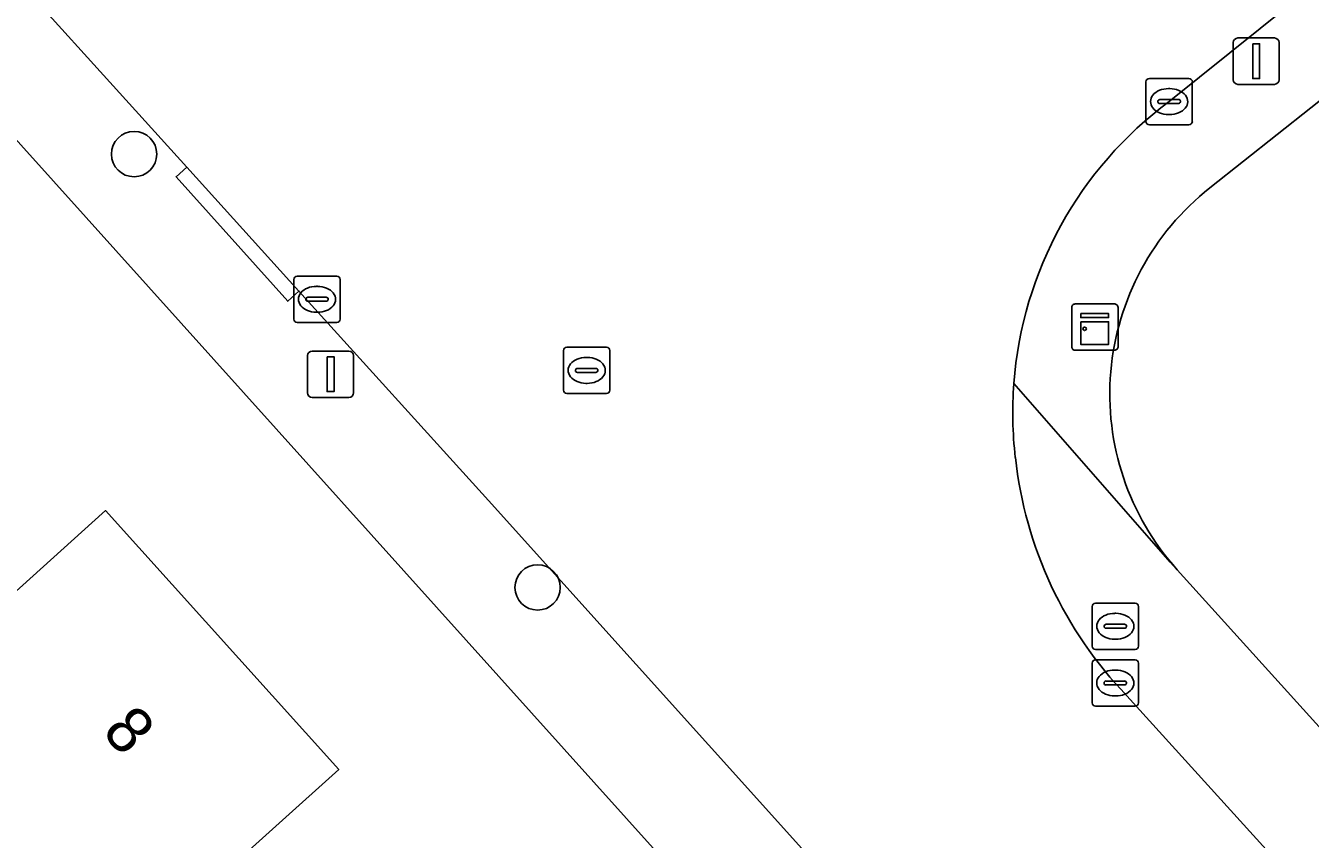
# Model space of a CAD drawing. Extents: x 161772 to 163126, y 383092 to 383917.
# Drawn here: x 162599.17 to 162626.89, y 383558.34 to 383575.89 of the extents above; entities that cross this region are included whole.
import ezdxf

# ---------------------------------------------------------------- set-up
doc = ezdxf.new("R2010")
doc.units = 0
for name, color, linetype in [('IMGEO_Boom', 7, 'Continuous'), ('IMGEO_Brandkraan', 7, 'Continuous'), ('IMGEO_Erf', 7, 'Continuous'), ('IMGEO_Kast', 7, 'Continuous'), ('IMGEO_Kolk', 7, 'Continuous'), ('IMGEO_Lichtmast', 7, 'Continuous'), ('IMGEO_Pand', 7, 'Continuous'), ('IMGEO_Pand_nummerreeks', 7, 'Continuous'), ('IMGEO_Rijbaan_lokaal_open', 7, 'Continuous'), ('IMGEO_Rioolput', 7, 'Continuous'), ('IMGEO_Voetpad_open', 7, 'Continuous')]:
    doc.layers.add(name, color=color, linetype=linetype)

msp = doc.modelspace()

# ---------------------------------------------------------------- linework, layer by layer
at = {"layer": 'IMGEO_Boom'}
for centre in [(162601.512, 383573.117), (162610.216, 383563.77)]:
    msp.add_circle(centre, 0.489, dxfattribs=at)
at = {"layer": 'IMGEO_Brandkraan'}
for p, q in [((162622.18, 383562.506), (162622.18, 383563.358)), ((162622.255, 383563.432), (162623.107, 383563.432)), ((162623.181, 383563.358), (162623.181, 383562.506)), ((162622.482, 383562.975), (162622.88, 383562.975)), ((162622.668, 383563.212), (162622.693, 383563.212)), ((162622.439, 383562.926), (162622.439, 383562.938)), ((162622.877, 383562.889), (162622.479, 383562.889)), ((162622.923, 383562.938), (162622.923, 383562.926)), ((162623.107, 383562.432), (162622.255, 383562.432)), ((162622.691, 383562.652), (162622.666, 383562.652))]:
    msp.add_line(p, q, dxfattribs=at)
for points in [[(162622.18, 383562.506), (162622.18, 383563.358)], [(162622.255, 383563.432), (162623.107, 383563.432)], [(162623.181, 383563.358), (162623.181, 383562.506)], [(162623.107, 383562.432), (162622.255, 383562.432)]]:
    msp.add_lwpolyline(points, dxfattribs=at)
for centre, radius, start, end in [((162622.257, 383563.356), 0.0765, 91.552, 178.448), ((162622.257, 383563.356), 0.0765, 91.552, 178.448), ((162623.105, 383563.356), 0.0765, 1.552, 88.448), ((162623.105, 383563.356), 0.0765, 1.552, 88.448), ((162622.479, 383562.935), 0.0403, 85.8775, 175.7526), ((162622.884, 383562.937), 0.0386, 1.7309, 96.639), ((162622.476, 383562.925), 0.0366, 178.938, 274.7102), ((162622.88, 383562.932), 0.043, 264.8664, 352.4533), ((162622.257, 383562.508), 0.0765, 181.552, 268.448), ((162622.257, 383562.508), 0.0765, 181.552, 268.448), ((162623.105, 383562.508), 0.0765, 271.552, 358.448), ((162623.105, 383562.508), 0.0765, 271.552, 358.448)]:
    msp.add_arc(centre, radius, start, end, dxfattribs=at)
for centre, major_axis, ratio, start_param, end_param in [((162622.667, 383562.932), (-0.387, 0.002), 0.722429, 4.712389, 7.853982), ((162622.692, 383562.932), (-0.39, 0.002), 0.717154, 1.570796, 4.712389)]:
    msp.add_ellipse(centre, major_axis=major_axis, ratio=ratio, start_param=start_param, end_param=end_param, dxfattribs=at)
at = {"layer": 'IMGEO_Erf'}
for points in [[(162764.021, 383672.015), (162765.731, 383669.816), (162767.528, 383671.213), (162767.957, 383671.546), (162769.997, 383668.922), (162770.361, 383669.205), (162767.377, 383673.065), (162771.111, 383675.952), (162767.266, 383680.773), (162767.741, 383681.152), (162767.241, 383681.778), (162770.39, 383684.29), (162770.888, 383683.666), (162774.505, 383686.551), (162774.005, 383687.179), (162777.071, 383689.624), (162777.557, 383689.015), (162778.165, 383689.5), (162779.475, 383687.857), (162785.828, 383692.924), (162783.083, 383695.752), (162778.983, 383695.388), (162687.563, 383622.167), (162624.721, 383572.388)], [(162625.201, 383544.257), (162586.698, 383587.072), (162561.346, 383615.02), (162560.835, 383615.634)], [(162591.356, 383556.832), (162597.18, 383562.082), (162600.893, 383565.429), (162605.927, 383559.844), (162602.214, 383556.497)], [(162624.015, 383564.152), (162636.927, 383549.874), (162641.032, 383545.232), (162644.434, 383548.24), (162642.207, 383551.031), (162647.679, 383555.397), (162649.906, 383552.606), (162650.412, 383552.045), (162641.767, 383544.4), (162645.306, 383540.398), (162651.76, 383532.78)]]:
    msp.add_lwpolyline(points, dxfattribs=at)
msp.add_arc((162628.222, 383567.94), 5.661, 128.2074, 221.9936, dxfattribs=at)
at = {"layer": 'IMGEO_Kast'}
for p, q in [((162621.739, 383568.961), (162621.739, 383569.802)), ((162621.739, 383569.802), (162621.739, 383568.961)), ((162621.814, 383569.886), (162622.655, 383569.886)), ((162622.655, 383569.886), (162621.814, 383569.886)), ((162622.739, 383569.811), (162622.739, 383568.97)), ((162622.739, 383568.97), (162622.739, 383569.811)), ((162622.664, 383568.886), (162621.823, 383568.886)), ((162621.823, 383568.886), (162622.664, 383568.886))]:
    msp.add_line(p, q, dxfattribs=at)
for points in [[(162621.934, 383569.676), (162622.534, 383569.676), (162622.534, 383569.591), (162621.934, 383569.591), (162621.934, 383569.676)], [(162621.934, 383569.501), (162622.534, 383569.501), (162622.534, 383569.012), (162621.934, 383569.012), (162621.934, 383569.501)]]:
    msp.add_lwpolyline(points, dxfattribs=at)
msp.add_circle((162622.018, 383569.35), 0.0377, dxfattribs=at)
for centre, start, end in [((162621.817, 383569.808), 92.4484, 184.2845), ((162621.817, 383569.808), 92.4484, 184.2845), ((162622.661, 383569.808), 2.4484, 94.2845), ((162622.661, 383569.808), 2.4484, 94.2845), ((162621.817, 383568.964), 182.4484, 274.2845), ((162621.817, 383568.964), 182.4484, 274.2845), ((162622.661, 383568.964), 272.4484, 4.2845), ((162622.661, 383568.964), 272.4484, 4.2845)]:
    msp.add_arc(centre, 0.0779, start, end, dxfattribs=at)
at = {"layer": 'IMGEO_Kolk'}
for p, q in [((162623.34, 383573.824), (162623.34, 383574.676)), ((162623.415, 383574.75), (162624.267, 383574.75)), ((162624.341, 383574.676), (162624.341, 383573.824)), ((162623.828, 383574.53), (162623.853, 383574.53)), ((162623.599, 383574.244), (162623.599, 383574.256)), ((162624.037, 383574.207), (162623.639, 383574.207)), ((162623.642, 383574.293), (162624.04, 383574.293)), ((162624.083, 383574.256), (162624.083, 383574.244)), ((162623.851, 383573.97), (162623.826, 383573.97)), ((162624.267, 383573.75), (162623.415, 383573.75)), ((162605.032, 383570.485), (162605.884, 383570.485)), ((162604.957, 383569.559), (162604.957, 383570.411)), ((162605.445, 383570.265), (162605.47, 383570.265)), ((162605.958, 383570.411), (162605.958, 383569.559)), ((162605.216, 383569.979), (162605.216, 383569.991)), ((162605.654, 383569.942), (162605.256, 383569.942)), ((162605.259, 383570.028), (162605.657, 383570.028)), ((162605.7, 383569.991), (162605.7, 383569.979)), ((162605.468, 383569.705), (162605.443, 383569.705)), ((162605.884, 383569.485), (162605.032, 383569.485)), ((162622.253, 383562.209), (162623.105, 383562.209)), ((162622.178, 383561.283), (162622.178, 383562.135)), ((162622.666, 383561.989), (162622.691, 383561.989)), ((162623.179, 383562.135), (162623.179, 383561.283)), ((162622.437, 383561.703), (162622.437, 383561.715)), ((162622.875, 383561.666), (162622.477, 383561.666)), ((162622.48, 383561.752), (162622.878, 383561.752)), ((162622.921, 383561.715), (162622.921, 383561.703)), ((162622.689, 383561.429), (162622.664, 383561.429)), ((162623.105, 383561.209), (162622.253, 383561.209))]:
    msp.add_line(p, q, dxfattribs=at)
for points in [[(162623.34, 383573.824), (162623.34, 383574.676)], [(162623.415, 383574.75), (162624.267, 383574.75)], [(162624.341, 383574.676), (162624.341, 383573.824)], [(162624.267, 383573.75), (162623.415, 383573.75)], [(162605.032, 383570.485), (162605.884, 383570.485)], [(162604.957, 383569.559), (162604.957, 383570.411)], [(162605.958, 383570.411), (162605.958, 383569.559)], [(162605.884, 383569.485), (162605.032, 383569.485)], [(162622.253, 383562.209), (162623.105, 383562.209)], [(162622.178, 383561.283), (162622.178, 383562.135)], [(162623.179, 383562.135), (162623.179, 383561.283)], [(162623.105, 383561.209), (162622.253, 383561.209)]]:
    msp.add_lwpolyline(points, dxfattribs=at)
for centre, radius, start, end in [((162623.417, 383574.674), 0.0765, 91.552, 178.448), ((162623.417, 383574.674), 0.0765, 91.552, 178.448), ((162624.265, 383574.674), 0.0765, 1.552, 88.448), ((162624.265, 383574.674), 0.0765, 1.552, 88.448), ((162623.639, 383574.253), 0.0403, 85.8775, 175.7526), ((162623.636, 383574.243), 0.0366, 178.938, 274.7102), ((162624.04, 383574.25), 0.043, 264.8664, 352.4533), ((162624.044, 383574.255), 0.0386, 1.7309, 96.639), ((162623.417, 383573.826), 0.0765, 181.552, 268.448), ((162623.417, 383573.826), 0.0765, 181.552, 268.448), ((162624.265, 383573.826), 0.0765, 271.552, 358.448), ((162624.265, 383573.826), 0.0765, 271.552, 358.448), ((162605.034, 383570.409), 0.0765, 91.552, 178.448), ((162605.034, 383570.409), 0.0765, 91.552, 178.448), ((162605.882, 383570.409), 0.0765, 1.552, 88.448), ((162605.882, 383570.409), 0.0765, 1.552, 88.448), ((162605.256, 383569.988), 0.0403, 85.8775, 175.7526), ((162605.253, 383569.978), 0.0366, 178.938, 274.7102), ((162605.657, 383569.985), 0.043, 264.8664, 352.4533), ((162605.661, 383569.99), 0.0386, 1.7309, 96.639), ((162605.034, 383569.561), 0.0765, 181.552, 268.448), ((162605.034, 383569.561), 0.0765, 181.552, 268.448), ((162605.882, 383569.561), 0.0765, 271.552, 358.448), ((162605.882, 383569.561), 0.0765, 271.552, 358.448), ((162622.255, 383562.133), 0.0765, 91.552, 178.448), ((162622.255, 383562.133), 0.0765, 91.552, 178.448), ((162623.103, 383562.133), 0.0765, 1.552, 88.448), ((162623.103, 383562.133), 0.0765, 1.552, 88.448), ((162622.477, 383561.712), 0.0403, 85.8775, 175.7526), ((162622.474, 383561.702), 0.0366, 178.938, 274.7102), ((162622.878, 383561.709), 0.043, 264.8664, 352.4533), ((162622.882, 383561.714), 0.0386, 1.7309, 96.639), ((162622.255, 383561.285), 0.0765, 181.552, 268.448), ((162622.255, 383561.285), 0.0765, 181.552, 268.448), ((162623.103, 383561.285), 0.0765, 271.552, 358.448), ((162623.103, 383561.285), 0.0765, 271.552, 358.448)]:
    msp.add_arc(centre, radius, start, end, dxfattribs=at)
for centre, major_axis, ratio, start_param, end_param in [((162623.827, 383574.25), (-0.387, 0.002), 0.722429, 4.712389, 7.853982), ((162623.852, 383574.25), (-0.39, 0.002), 0.717154, 1.570796, 4.712389), ((162605.444, 383569.985), (-0.387, 0.002), 0.722429, 4.712389, 7.853982), ((162605.469, 383569.985), (-0.39, 0.002), 0.717154, 1.570796, 4.712389), ((162622.665, 383561.709), (-0.387, 0.002), 0.722429, 4.712389, 7.853982), ((162622.69, 383561.709), (-0.39, 0.002), 0.717154, 1.570796, 4.712389)]:
    msp.add_ellipse(centre, major_axis=major_axis, ratio=ratio, start_param=start_param, end_param=end_param, dxfattribs=at)
at = {"layer": 'IMGEO_Lichtmast'}
for p, q in [((162625.224, 383574.722), (162625.224, 383575.522)), ((162625.224, 383575.522), (162625.224, 383574.722)), ((162625.324, 383575.622), (162626.114, 383575.622)), ((162626.114, 383575.622), (162625.324, 383575.622)), ((162626.214, 383575.522), (162626.214, 383574.722)), ((162626.214, 383574.722), (162626.214, 383575.522)), ((162626.114, 383574.622), (162625.324, 383574.622)), ((162625.324, 383574.622), (162626.114, 383574.622)), ((162605.355, 383568.87), (162606.145, 383568.87)), ((162606.145, 383568.87), (162605.355, 383568.87)), ((162605.255, 383567.97), (162605.255, 383568.77)), ((162605.255, 383568.77), (162605.255, 383567.97)), ((162606.245, 383568.77), (162606.245, 383567.97)), ((162606.245, 383567.97), (162606.245, 383568.77)), ((162606.145, 383567.87), (162605.355, 383567.87)), ((162605.355, 383567.87), (162606.145, 383567.87))]:
    msp.add_line(p, q, dxfattribs=at)
for points in [[(162625.644, 383575.497), (162625.794, 383575.497), (162625.794, 383574.747), (162625.644, 383574.747), (162625.644, 383575.497)], [(162605.675, 383568.745), (162605.825, 383568.745), (162605.825, 383567.995), (162605.675, 383567.995), (162605.675, 383568.745)]]:
    msp.add_lwpolyline(points, dxfattribs=at)
for centre, start, end in [((162625.324, 383575.522), 90, 180), ((162625.324, 383575.522), 90, 180), ((162626.114, 383575.522), 0, 90), ((162626.114, 383575.522), 360, 90), ((162625.324, 383574.722), 180, 270), ((162625.324, 383574.722), 180, 270), ((162626.114, 383574.722), 270, 0), ((162626.114, 383574.722), 270, 0), ((162605.355, 383568.77), 90, 180), ((162605.355, 383568.77), 90, 180), ((162606.145, 383568.77), 0, 90), ((162606.145, 383568.77), 360, 90), ((162605.355, 383567.97), 180, 270), ((162605.355, 383567.97), 180, 270), ((162606.145, 383567.97), 270, 0), ((162606.145, 383567.97), 270, 0)]:
    msp.add_arc(centre, 0.1, start, end, dxfattribs=at)
at = {"layer": 'IMGEO_Pand'}
msp.add_lwpolyline([(162596.798, 383545.103), (162599.867, 383547.883), (162599.752, 383548.01), (162601.958, 383549.999), (162598.841, 383553.456), (162602.214, 383556.497), (162605.927, 383559.844), (162600.893, 383565.429), (162597.18, 383562.082), (162591.356, 383556.832), (162596.209, 383551.447), (162593.379, 383548.896)], close=True, dxfattribs=at)
at = {"layer": 'IMGEO_Rijbaan_lokaal_open'}
for points in [[(162606.938, 383579.08), (162590.11, 383597.493), (162584.722, 383592.622), (162590.19, 383586.586), (162592.821, 383583.682), (162602.648, 383572.832), (162605.068, 383570.161), (162609.157, 383565.647), (162613.905, 383560.374), (162616.436, 383557.563), (162620.646, 383552.888), (162626.143, 383557.885), (162622.931, 383561.434)], [(162623.843, 383574.254), (162627.114, 383576.883), (162633.113, 383581.594), (162629.459, 383586.247), (162618.941, 383578.025)]]:
    msp.add_lwpolyline(points, dxfattribs=at)
for centre, radius, start, end in [((162628.827, 383567.543), 8.359, 126.6, 175.7264), ((162628.803, 383567.538), 8.336, 175.6791, 186.6268), ((162629.238, 383567.522), 8.766, 186.1979, 223.9895)]:
    msp.add_arc(centre, radius, start, end, dxfattribs=at)
at = {"layer": 'IMGEO_Rioolput'}
for p, q in [((162610.775, 383568.026), (162610.775, 383568.878)), ((162610.85, 383568.952), (162611.702, 383568.952)), ((162611.776, 383568.878), (162611.776, 383568.026)), ((162611.263, 383568.732), (162611.288, 383568.732)), ((162611.034, 383568.446), (162611.034, 383568.458)), ((162611.472, 383568.409), (162611.074, 383568.409)), ((162611.077, 383568.495), (162611.475, 383568.495)), ((162611.518, 383568.458), (162611.518, 383568.446)), ((162611.286, 383568.172), (162611.261, 383568.172)), ((162611.702, 383567.952), (162610.85, 383567.952))]:
    msp.add_line(p, q, dxfattribs=at)
for points in [[(162610.775, 383568.026), (162610.775, 383568.878)], [(162610.85, 383568.952), (162611.702, 383568.952)], [(162611.776, 383568.878), (162611.776, 383568.026)], [(162611.702, 383567.952), (162610.85, 383567.952)]]:
    msp.add_lwpolyline(points, dxfattribs=at)
for centre, radius, start, end in [((162610.852, 383568.876), 0.0765, 91.552, 178.448), ((162610.852, 383568.876), 0.0765, 91.552, 178.448), ((162611.7, 383568.876), 0.0765, 1.552, 88.448), ((162611.7, 383568.876), 0.0765, 1.552, 88.448), ((162611.074, 383568.455), 0.0403, 85.8775, 175.7526), ((162611.071, 383568.445), 0.0366, 178.938, 274.7102), ((162611.475, 383568.452), 0.043, 264.8664, 352.4533), ((162611.479, 383568.457), 0.0386, 1.7309, 96.639), ((162610.852, 383568.028), 0.0765, 181.552, 268.448), ((162610.852, 383568.028), 0.0765, 181.552, 268.448), ((162611.7, 383568.028), 0.0765, 271.552, 358.448), ((162611.7, 383568.028), 0.0765, 271.552, 358.448)]:
    msp.add_arc(centre, radius, start, end, dxfattribs=at)
for centre, major_axis, ratio, start_param, end_param in [((162611.262, 383568.452), (-0.387, 0.002), 0.722429, 4.712389, 7.853982), ((162611.287, 383568.452), (-0.39, 0.002), 0.717154, 1.570796, 4.712389)]:
    msp.add_ellipse(centre, major_axis=major_axis, ratio=ratio, start_param=start_param, end_param=end_param, dxfattribs=at)
at = {"layer": 'IMGEO_Voetpad_open'}
for points in [[(162624.721, 383572.388), (162687.563, 383622.167)], [(162560.835, 383615.634), (162561.346, 383615.02), (162586.698, 383587.072), (162625.201, 383544.257), (162638.592, 383529.182), (162638.19, 383528.735), (162642.837, 383523.629), (162641.081, 383522.035), (162642.985, 383519.887), (162646.795, 383523.849), (162632.66, 383539.546)], [(162674.08, 383614.252), (162661.946, 383604.633), (162660.209, 383603.237), (162660.545, 383602.815), (162654.053, 383597.643), (162653.738, 383598.039), (162648.206, 383593.595), (162641.932, 383588.565), (162642.242, 383588.173), (162635.822, 383583.086), (162635.512, 383583.478), (162635.3, 383583.311), (162633.113, 383581.594), (162627.114, 383576.883), (162623.843, 383574.254)], [(162632.66, 383539.546), (162630.239, 383542.235), (162629.1, 383543.499), (162626.536, 383546.347), (162622.513, 383550.815), (162620.646, 383552.888), (162616.436, 383557.563), (162613.905, 383560.374), (162609.157, 383565.647), (162605.068, 383570.161), (162604.825, 383569.944), (162602.419, 383572.627), (162602.648, 383572.832), (162592.821, 383583.682), (162592.573, 383583.457), (162589.936, 383586.356), (162590.19, 383586.586), (162584.722, 383592.622), (162582.915, 383594.618), (162580.844, 383596.904), (162580.588, 383596.675), (162577.027, 383600.637), (162577.268, 383600.852), (162565.163, 383614.216)], [(162641.767, 383544.4), (162641.032, 383545.232), (162636.927, 383549.874), (162624.015, 383564.152), (162623.863, 383564.318), (162620.491, 383568.166)], [(162620.491, 383568.166), (162623.863, 383564.318), (162624.015, 383564.152)], [(162622.931, 383561.434), (162626.143, 383557.885), (162628.016, 383555.816), (162628.518, 383555.262), (162631.1, 383552.409), (162633.167, 383550.126), (162636.061, 383546.901), (162639.12, 383543.491), (162642.122, 383540.062), (162644.667, 383537.202), (162647.714, 383533.777), (162649.106, 383532.216), (162652.277, 383528.711), (162655.483, 383531.554)]]:
    msp.add_lwpolyline(points, dxfattribs=at)
msp.add_lwpolyline([(162602.648, 383572.832), (162602.419, 383572.627), (162604.825, 383569.944), (162605.068, 383570.161)], close=True, dxfattribs=at)
for centre, radius, start, end in [((162628.827, 383567.543), 8.359, 126.6, 175.7264), ((162628.222, 383567.94), 5.661, 128.2074, 221.9936), ((162628.803, 383567.538), 8.336, 175.6791, 186.6268), ((162629.238, 383567.522), 8.766, 186.1979, 223.9895)]:
    msp.add_arc(centre, radius, start, end, dxfattribs=at)

# ---------------------------------------------------------------- texts
at = {"layer": 'IMGEO_Pand_nummerreeks'}
msp.add_text('8', height=1, rotation=312.0297, dxfattribs=at).set_placement((162600.794, 383560.64))

doc.saveas('drawing.dxf')
